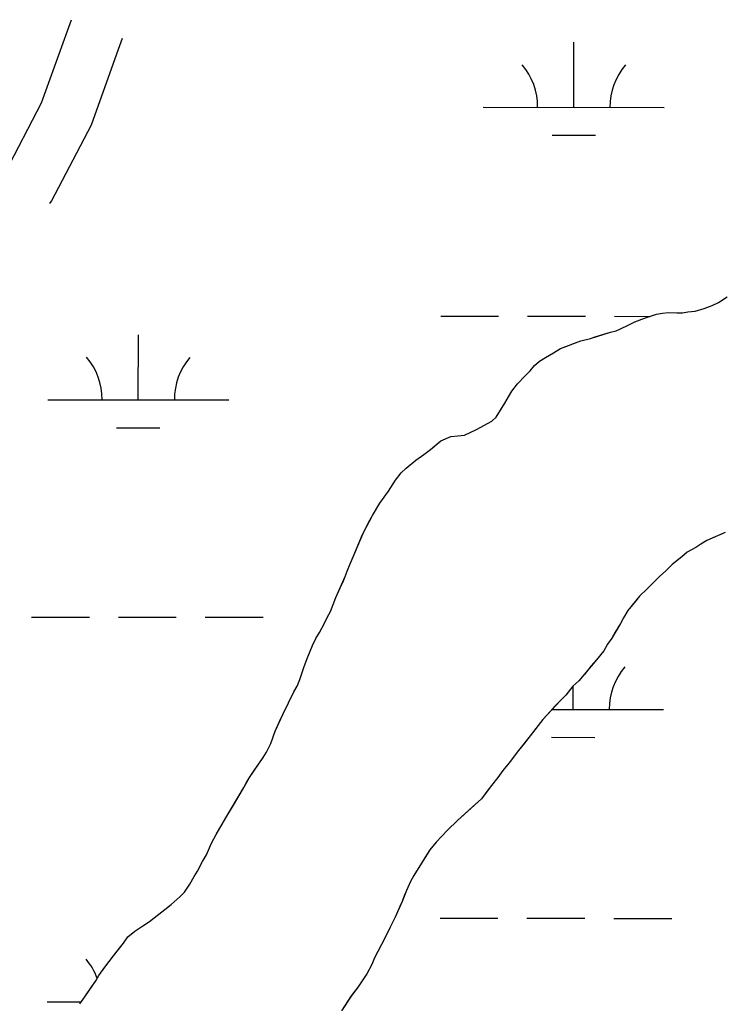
# Model space of a CAD drawing. Extents: x 3148686 to 3186545, y 916144 to 941516.
# Drawn here: x 3156931 to 3157321, y 928756 to 929300 of the extents above; entities that cross this region are included whole.
import ezdxf

# ---------------------------------------------------------------- set-up
doc = ezdxf.new("R2010")
doc.units = 0
for name, color, linetype in [('V-ROAD-CNTR', 7, 'Continuous'), ('V-SITE-VEGE', 7, 'Continuous'), ('V-TOPO-SHOR', 7, 'Continuous'), ('V-WETL-SWMP', 7, 'Continuous')]:
    doc.layers.add(name, color=color, linetype=linetype)

msp = doc.modelspace()

# ---------------------------------------------------------------- linework, layer by layer
at = {"layer": 'V-ROAD-CNTR'}
for points in [[(3156918.3, 929209.06), (3156922.71, 929215.24), (3156942.88, 929253.85), (3156957.23, 929293.61), (3156959.39, 929299.81)], [(3156947.47, 929198.29), (3156948.34, 929199.51), (3156970.4, 929241.76), (3156985.5, 929283.58), (3156987.6, 929289.59)]]:
    msp.add_lwpolyline(points, dxfattribs=at)
at = {"layer": 'V-SITE-VEGE'}
for p, q in [((3157313.4, 929141.84), (3157316.99, 929143.46)), ((3157316.99, 929143.46), (3157321.77, 929146.69)), ((3157282.67, 929137.07), (3157286.06, 929137.69)), ((3157286.06, 929137.69), (3157289.05, 929137.91)), ((3157289.05, 929137.91), (3157293.85, 929137.74)), ((3157293.85, 929137.74), (3157297.04, 929137.75)), ((3157297.04, 929137.75), (3157300.04, 929138.37)), ((3157300.04, 929138.37), (3157304.03, 929138.8)), ((3157304.03, 929138.8), (3157309.02, 929140.22)), ((3157309.02, 929140.22), (3157313.4, 929141.84)), ((3157266.32, 929130.58), (3157270.7, 929132.81)), ((3157270.7, 929132.81), (3157276.08, 929134.84)), ((3157276.08, 929134.84), (3157282.67, 929137.07)), ((3157246.18, 929123.67), (3157257.35, 929127.14)), ((3157257.35, 929127.14), (3157260.34, 929127.95)), ((3157260.34, 929127.95), (3157266.32, 929130.58)), ((3157229.63, 929118.19), (3157240.8, 929122.25)), ((3157240.8, 929122.25), (3157246.18, 929123.67)), ((3157221.27, 929113.14), (3157225.85, 929115.77)), ((3157225.85, 929115.77), (3157229.63, 929118.19)), ((3157215.3, 929108.71), (3157218.09, 929111.13)), ((3157218.09, 929111.13), (3157221.27, 929113.14)), ((3157210.14, 929103.09), (3157212.92, 929105.7)), ((3157212.92, 929105.7), (3157215.3, 929108.71)), ((3157205.97, 929098.67), (3157210.14, 929103.09)), ((3157198.84, 929087.84), (3157202.8, 929094.46)), ((3157202.8, 929094.46), (3157205.97, 929098.67)), ((3157194.09, 929080.22), (3157198.84, 929087.84)), ((3157183.14, 929073.36), (3157191.71, 929078.01)), ((3157191.71, 929078.01), (3157194.09, 929080.22)), ((3157176.57, 929070.13), (3157183.14, 929073.36)), ((3157157.84, 929062.23), (3157163.6, 929067.06)), ((3157163.6, 929067.06), (3157168.98, 929069.49)), ((3157168.98, 929069.49), (3157172.97, 929069.91)), ((3157172.97, 929069.91), (3157176.57, 929070.13)), ((3157154.05, 929059.61), (3157157.84, 929062.23)), ((3157144.31, 929051.96), (3157149.68, 929056.39)), ((3157149.68, 929056.39), (3157154.05, 929059.61)), ((3157141.53, 929049.35), (3157144.31, 929051.96)), ((3157134.59, 929039.32), (3157138.55, 929045.34)), ((3157138.55, 929045.34), (3157141.53, 929049.35)), ((3157129.84, 929032.7), (3157134.59, 929039.32)), ((3157125.68, 929025.88), (3157129.84, 929032.7)), ((3157120.94, 929016.87), (3157125.68, 929025.88)), ((3157113.45, 928999.04), (3157120.94, 929016.87)), ((3157320.72, 929016.43), (3157310.56, 929011.97)), ((3157304.39, 929008.14), (3157299.61, 929005.51)), ((3157307.18, 929009.95), (3157304.39, 929008.14)), ((3157310.56, 929011.97), (3157307.18, 929009.95)), ((3157296.63, 929002.9), (3157291.26, 928998.67)), ((3157299.61, 929005.51), (3157296.63, 929002.9)), ((3157111.68, 928995.04), (3157113.45, 928999.04)), ((3157291.26, 928998.67), (3157287.88, 928995.26)), ((3157105.57, 928980.42), (3157110.7, 928992.03)), ((3157110.7, 928992.03), (3157111.68, 928995.04)), ((3157284.3, 928992.04), (3157277.55, 928985.21)), ((3157287.88, 928995.26), (3157284.3, 928992.04)), ((3157277.55, 928985.21), (3157273.38, 928981.19)), ((3157102.61, 928972.81), (3157105.57, 928980.42)), ((3157273.38, 928981.19), (3157266.83, 928973.36)), ((3157099.06, 928965.99), (3157100.64, 928969.4)), ((3157100.64, 928969.4), (3157102.61, 928972.81)), ((3157264.46, 928969.35), (3157262.88, 928966.14)), ((3157266.83, 928973.36), (3157264.46, 928969.35)), ((3157096.49, 928961.18), (3157099.06, 928965.99)), ((3157262.88, 928966.14), (3157257.93, 928958.12)), ((3157092.53, 928953.97), (3157094.51, 928957.77)), ((3157094.51, 928957.77), (3157096.49, 928961.18)), ((3157257.93, 928958.12), (3157255.55, 928954.71)), ((3157089.58, 928946.76), (3157092.53, 928953.97)), ((3157255.55, 928954.71), (3157253.58, 928951.11)), ((3157253.58, 928951.11), (3157249.61, 928946.09)), ((3157085.65, 928935.15), (3157087.81, 928941.76)), ((3157087.81, 928941.76), (3157089.58, 928946.76)), ((3157249.61, 928946.09), (3157239.69, 928934.44)), ((3157082.29, 928928.34), (3157084.07, 928931.54)), ((3157084.07, 928931.54), (3157085.65, 928935.15)), ((3157236.51, 928931.43), (3157232.54, 928926.61)), ((3157239.69, 928934.44), (3157236.51, 928931.43)), ((3157076.17, 928915.92), (3157082.29, 928928.34)), ((3157232.54, 928926.61), (3157229.56, 928923.6)), ((3157229.56, 928923.6), (3157219.83, 928913.15)), ((3157072.03, 928906.7), (3157076.17, 928915.92)), ((3157219.83, 928913.15), (3157212.89, 928904.12)), ((3157069.67, 928899.9), (3157072.03, 928906.7)), ((3157212.89, 928904.12), (3157206.35, 928895.89)), ((3157067.1, 928895.09), (3157069.67, 928899.9)), ((3157065.32, 928892.08), (3157067.1, 928895.09)), ((3157206.35, 928895.89), (3157201.19, 928889.07)), ((3157057.79, 928881.05), (3157065.32, 928892.08)), ((3157201.19, 928889.07), (3157197.82, 928884.86)), ((3157197.82, 928884.86), (3157195.05, 928881.04)), ((3157054.63, 928875.43), (3157057.79, 928881.05)), ((3157191.47, 928876.63), (3157185.92, 928869.2)), ((3157195.05, 928881.04), (3157191.47, 928876.63)), ((3157044.74, 928858.79), (3157054.63, 928875.43)), ((3157185.92, 928869.2), (3157172.81, 928857.34)), ((3157039.4, 928849.57), (3157044.74, 928858.79)), ((3157172.81, 928857.34), (3157167.24, 928851.91)), ((3157036.83, 928844.77), (3157039.4, 928849.57)), ((3157167.24, 928851.91), (3157160.89, 928845.28)), ((3157034.07, 928838.36), (3157036.83, 928844.77)), ((3157160.89, 928845.28), (3157157.52, 928841.07)), ((3157031.89, 928834.55), (3157034.07, 928838.36)), ((3157157.52, 928841.07), (3157148.61, 928826.84)), ((3157029.12, 928829.34), (3157031.89, 928834.55)), ((3157027.15, 928826.33), (3157029.12, 928829.34)), ((3157021.8, 928817.71), (3157024.77, 928822.12)), ((3157024.77, 928822.12), (3157027.15, 928826.33)), ((3157146.83, 928823.63), (3157144.46, 928818.62)), ((3157148.61, 928826.84), (3157146.83, 928823.63)), ((3157019.42, 928815.3), (3157021.8, 928817.71)), ((3157144.46, 928818.62), (3157142.1, 928812.61)), ((3157014.45, 928810.87), (3157019.42, 928815.3)), ((3157142.1, 928812.61), (3157138.35, 928803.8)), ((3157002.52, 928801.41), (3157011.07, 928808.06)), ((3157011.07, 928808.06), (3157014.45, 928810.87)), ((3156998.94, 928799), (3157002.52, 928801.41)), ((3157138.35, 928803.8), (3157135.59, 928798.39)), ((3156990.58, 928792.95), (3156994.36, 928796.17)), ((3156994.36, 928796.17), (3156998.94, 928799)), ((3157135.59, 928798.39), (3157132.83, 928792.58)), ((3156982.65, 928782.52), (3156988.2, 928789.54)), ((3156988.2, 928789.54), (3156990.58, 928792.95)), ((3157132.83, 928792.58), (3157128.67, 928784.96)), ((3157128.67, 928784.96), (3157126.9, 928781.36)), ((3156977.89, 928776.3), (3156982.65, 928782.52)), ((3157126.9, 928781.36), (3157125.32, 928777.75)), ((3156974.52, 928771.68), (3156977.89, 928776.3)), ((3157125.32, 928777.75), (3157122.56, 928772.54)), ((3156966.8, 928759.85), (3156972.94, 928768.68)), ((3156972.94, 928768.68), (3156974.52, 928771.68)), ((3157122.56, 928772.54), (3157117.8, 928765.32)), ((3157117.8, 928765.32), (3157114.03, 928760.3)), ((3156964.02, 928756.04), (3156966.8, 928759.85)), ((3157114.03, 928760.3), (3157108.69, 928752.08))]:
    msp.add_line(p, q, dxfattribs=at)
at = {"layer": 'V-TOPO-SHOR'}
for points in [[(3157021.8, 928817.71), (3157024.77, 928822.12), (3157027.15, 928826.33), (3157029.12, 928829.34), (3157031.89, 928834.55), (3157034.07, 928838.36), (3157036.83, 928844.77), (3157039.4, 928849.57), (3157041.97, 928853.98), (3157044.74, 928858.79), (3157048.89, 928865.81), (3157051.27, 928869.82), (3157054.63, 928875.43), (3157056.21, 928878.24), (3157057.79, 928881.05), (3157060.77, 928885.46), (3157063.34, 928889.07), (3157065.32, 928892.08), (3157067.1, 928895.09), (3157069.67, 928899.9), (3157072.03, 928906.7), (3157074.4, 928911.91), (3157076.17, 928915.92), (3157078.54, 928920.72), (3157080.32, 928924.33), (3157082.29, 928928.34), (3157084.07, 928931.54), (3157085.65, 928935.15), (3157087.81, 928941.76), (3157089.58, 928946.76), (3157092.53, 928953.97), (3157094.51, 928957.78), (3157096.49, 928961.18), (3157099.06, 928965.99), (3157100.64, 928969.4), (3157102.61, 928972.81), (3157105.57, 928980.42), (3157107.93, 928985.82), (3157109.51, 928989.23), (3157110.7, 928992.03), (3157111.68, 928995.04), (3157113.45, 928999.04), (3157115.62, 929004.25), (3157117, 929007.45), (3157119.76, 929014.06), (3157120.94, 929016.87), (3157123.51, 929021.88), (3157125.68, 929025.88), (3157129.84, 929032.7), (3157134.59, 929039.32), (3157138.55, 929045.34), (3157141.53, 929049.35), (3157144.31, 929051.96), (3157149.68, 929056.39), (3157154.05, 929059.61), (3157157.84, 929062.23), (3157160.22, 929064.24), (3157163.6, 929067.06), (3157168.98, 929069.49), (3157172.98, 929069.91), (3157176.57, 929070.13), (3157183.14, 929073.36), (3157187.72, 929075.79), (3157191.71, 929078.01), (3157194.09, 929080.22), (3157195.87, 929083.03), (3157198.84, 929087.84), (3157200.43, 929090.45), (3157202.8, 929094.46), (3157205.97, 929098.67), (3157210.14, 929103.09), (3157212.92, 929105.7), (3157215.3, 929108.71), (3157218.09, 929111.13), (3157221.27, 929113.14), (3157225.85, 929115.77), (3157229.63, 929118.19), (3157233.62, 929119.61), (3157236.81, 929120.82), (3157240.8, 929122.25), (3157246.18, 929123.67), (3157249.37, 929124.69), (3157254.16, 929126.12), (3157257.35, 929127.14), (3157260.34, 929127.95), (3157266.32, 929130.58), (3157270.7, 929132.81), (3157276.08, 929134.84), (3157282.67, 929137.07), (3157286.06, 929137.69), (3157289.05, 929137.91), (3157293.85, 929137.74), (3157297.04, 929137.75), (3157300.04, 929138.37), (3157304.03, 929138.8), (3157309.02, 929140.22), (3157313.4, 929141.84), (3157316.99, 929143.46), (3157321.77, 929146.69)], [(3157320.72, 929016.43), (3157315.14, 929013.99), (3157310.56, 929011.97), (3157307.18, 929009.95), (3157304.39, 929008.14), (3157299.61, 929005.51), (3157296.63, 929002.9), (3157291.26, 928998.67), (3157287.88, 928995.26), (3157284.3, 928992.04), (3157280.13, 928987.82), (3157277.55, 928985.21), (3157273.38, 928981.19), (3157270.6, 928977.78), (3157266.83, 928973.36), (3157264.46, 928969.35), (3157262.88, 928966.14), (3157259.91, 928961.33), (3157257.93, 928958.12), (3157255.55, 928954.71), (3157253.58, 928951.11), (3157249.61, 928946.09), (3157246.63, 928942.67), (3157242.66, 928937.86), (3157239.69, 928934.44), (3157236.51, 928931.43), (3157232.54, 928926.61), (3157229.56, 928923.6), (3157226.78, 928920.59), (3157224, 928917.57), (3157219.83, 928913.15), (3157217.25, 928909.74), (3157212.89, 928904.12), (3157209.72, 928900.11), (3157206.35, 928895.89), (3157201.19, 928889.07), (3157197.82, 928884.86), (3157195.05, 928881.04), (3157191.47, 928876.63), (3157189.49, 928874.02), (3157185.92, 928869.2), (3157180.96, 928864.78), (3157172.81, 928857.34), (3157167.24, 928851.91), (3157160.89, 928845.28), (3157157.52, 928841.07), (3157154.94, 928837.06), (3157152.37, 928832.85), (3157148.61, 928826.83), (3157146.83, 928823.63), (3157144.46, 928818.62), (3157143.28, 928815.61), (3157142.1, 928812.61), (3157140.92, 928809.81), (3157138.35, 928803.8), (3157135.59, 928798.39), (3157132.83, 928792.58), (3157128.67, 928784.96), (3157126.9, 928781.36), (3157125.32, 928777.75), (3157122.56, 928772.54), (3157117.8, 928765.32), (3157114.03, 928760.3), (3157108.69, 928752.08)], [(3156964.02, 928756.04), (3156966.8, 928759.85), (3156970.76, 928765.47), (3156972.94, 928768.68), (3156974.52, 928771.68), (3156977.89, 928776.3), (3156980.27, 928779.31), (3156982.65, 928782.52), (3156986.02, 928786.73), (3156988.2, 928789.54), (3156990.58, 928792.95), (3156994.36, 928796.17), (3156998.94, 928799), (3157002.52, 928801.41), (3157007.69, 928805.44), (3157011.07, 928808.06), (3157014.45, 928810.87), (3157019.42, 928815.3), (3157021.8, 928817.71)]]:
    msp.add_lwpolyline(points, dxfattribs=at)
at = {"layer": 'V-WETL-SWMP'}
for p, q in [((3157236.98, 929251.34), (3157237.01, 929287.34)), ((3157186.98, 929251.4), (3157286.98, 929251.29)), ((3157224.96, 929235.92), (3157248.96, 929235.9)), ((3157163.45, 929135.99), (3157195.45, 929135.95)), ((3157211.45, 929135.94), (3157243.45, 929135.9)), ((3157259.45, 929135.89), (3157279.12, 929135.87)), ((3156996.33, 929089.73), (3156996.37, 929125.73)), ((3156946.33, 929089.79), (3157046.33, 929089.68)), ((3156984.32, 929074.32), (3157008.32, 929074.29)), ((3156937.36, 928969.73), (3156969.36, 928969.69)), ((3156985.36, 928969.68), (3157017.36, 928969.64)), ((3157033.36, 928969.62), (3157065.36, 928969.59)), ((3157236.62, 928918.67), (3157236.64, 928931.55)), ((3157225.02, 928918.68), (3157286.62, 928918.62)), ((3157224.61, 928903.25), (3157248.61, 928903.22)), ((3157163.09, 928803.31), (3157195.09, 928803.28)), ((3157211.09, 928803.26), (3157243.09, 928803.23)), ((3157259.09, 928803.21), (3157291.09, 928803.18)), ((3156945.98, 928757.11), (3156964.79, 928757.09))]:
    msp.add_line(p, q, dxfattribs=at)
for points in [[(3156964.02, 928756.04), (3156966.8, 928759.85), (3156970.76, 928765.47), (3156972.94, 928768.68), (3156974.52, 928771.68), (3156977.89, 928776.3), (3156980.27, 928779.31), (3156982.65, 928782.52), (3156986.02, 928786.73), (3156988.2, 928789.54), (3156990.58, 928792.95), (3156994.36, 928796.17), (3156998.94, 928799), (3157002.52, 928801.41), (3157007.69, 928805.44), (3157011.07, 928808.06), (3157014.45, 928810.87), (3157019.42, 928815.3), (3157021.8, 928817.71), (3157024.77, 928822.12), (3157027.15, 928826.33), (3157029.13, 928829.34), (3157031.89, 928834.55), (3157034.07, 928838.36), (3157036.83, 928844.77), (3157039.4, 928849.57), (3157041.97, 928853.98), (3157044.74, 928858.8), (3157051.27, 928869.82), (3157054.63, 928875.44), (3157057.79, 928881.05), (3157060.77, 928885.46), (3157063.34, 928889.07), (3157065.32, 928892.08), (3157067.1, 928895.09), (3157069.67, 928899.9), (3157072.03, 928906.7), (3157074.4, 928911.91), (3157076.17, 928915.92), (3157082.29, 928928.34), (3157084.07, 928931.54), (3157085.65, 928935.15), (3157087.81, 928941.76), (3157089.58, 928946.76), (3157092.53, 928953.97), (3157094.51, 928957.78), (3157096.49, 928961.18), (3157099.06, 928965.99), (3157100.64, 928969.4), (3157102.61, 928972.81), (3157105.57, 928980.42), (3157107.93, 928985.82), (3157109.51, 928989.23), (3157110.69, 928992.03), (3157111.68, 928995.04), (3157113.45, 928999.04), (3157115.62, 929004.25), (3157117, 929007.45), (3157119.76, 929014.06), (3157120.94, 929016.87), (3157123.51, 929021.87), (3157125.68, 929025.88), (3157129.84, 929032.7), (3157134.59, 929039.32), (3157138.55, 929045.34), (3157141.53, 929049.35), (3157144.31, 929051.96), (3157149.68, 929056.39), (3157154.05, 929059.61), (3157157.84, 929062.23), (3157160.22, 929064.24), (3157163.6, 929067.06), (3157168.98, 929069.49), (3157172.97, 929069.91), (3157176.57, 929070.13), (3157183.14, 929073.36), (3157187.72, 929075.79), (3157191.71, 929078.01), (3157194.09, 929080.22), (3157195.87, 929083.03), (3157198.84, 929087.84), (3157200.43, 929090.45), (3157202.8, 929094.46), (3157205.97, 929098.67), (3157210.14, 929103.09), (3157212.92, 929105.7), (3157215.3, 929108.71), (3157218.09, 929111.13), (3157221.27, 929113.14), (3157225.85, 929115.77), (3157229.63, 929118.19), (3157233.62, 929119.61), (3157236.81, 929120.82), (3157240.8, 929122.25), (3157246.18, 929123.68), (3157249.37, 929124.69), (3157254.16, 929126.12), (3157257.35, 929127.14), (3157260.34, 929127.95), (3157266.32, 929130.58), (3157270.7, 929132.81), (3157276.08, 929134.84), (3157282.67, 929137.07), (3157286.06, 929137.69), (3157289.05, 929137.91), (3157293.85, 929137.74), (3157297.05, 929137.76), (3157300.04, 929138.37), (3157304.03, 929138.79), (3157309.02, 929140.22), (3157313.4, 929141.85), (3157316.99, 929143.46), (3157321.77, 929146.69)], [(3157320.72, 929016.42), (3157315.14, 929013.99), (3157310.56, 929011.97), (3157307.18, 929009.95), (3157304.39, 929008.14), (3157299.61, 929005.51), (3157296.63, 929002.9), (3157291.26, 928998.67), (3157287.88, 928995.26), (3157284.3, 928992.04), (3157277.55, 928985.21), (3157273.38, 928981.19), (3157270.6, 928977.78), (3157266.83, 928973.36), (3157264.46, 928969.35), (3157262.88, 928966.14), (3157257.93, 928958.12), (3157255.55, 928954.71), (3157253.58, 928951.11), (3157249.61, 928946.09), (3157246.63, 928942.68), (3157242.66, 928937.86), (3157239.69, 928934.44), (3157236.51, 928931.43), (3157232.54, 928926.61), (3157229.56, 928923.6), (3157224, 928917.57), (3157219.83, 928913.15), (3157217.26, 928909.74), (3157212.89, 928904.12), (3157209.72, 928900.11), (3157206.35, 928895.89), (3157201.19, 928889.07), (3157197.82, 928884.86), (3157195.05, 928881.04), (3157191.48, 928876.63), (3157189.49, 928874.02), (3157185.92, 928869.2), (3157180.96, 928864.78), (3157172.81, 928857.34), (3157167.25, 928851.91), (3157160.89, 928845.28), (3157157.52, 928841.07), (3157154.94, 928837.06), (3157152.37, 928832.85), (3157148.61, 928826.83), (3157146.83, 928823.63), (3157144.46, 928818.62), (3157142.1, 928812.61), (3157140.92, 928809.81), (3157138.35, 928803.8), (3157135.59, 928798.39), (3157132.83, 928792.58), (3157128.68, 928784.96), (3157126.9, 928781.36), (3157125.32, 928777.75), (3157122.55, 928772.54), (3157117.8, 928765.32), (3157114.03, 928760.31), (3157108.69, 928752.08)]]:
    msp.add_lwpolyline(points, dxfattribs=at)
for centre, start, end in [((3157181.73, 929251.88), 359.1678, 40.7115), ((3157292.22, 929251.76), 139.1678, 180.7115), ((3156941.09, 929090.27), 359.1678, 40.7115), ((3157051.58, 929090.15), 139.1678, 180.7115), ((3157291.87, 928919.08), 139.1678, 180.7115), ((3156940.74, 928757.59), 20.7947, 40.7115)]:
    msp.add_arc(centre, 35.25, start, end, dxfattribs=at)

doc.saveas('drawing.dxf')
